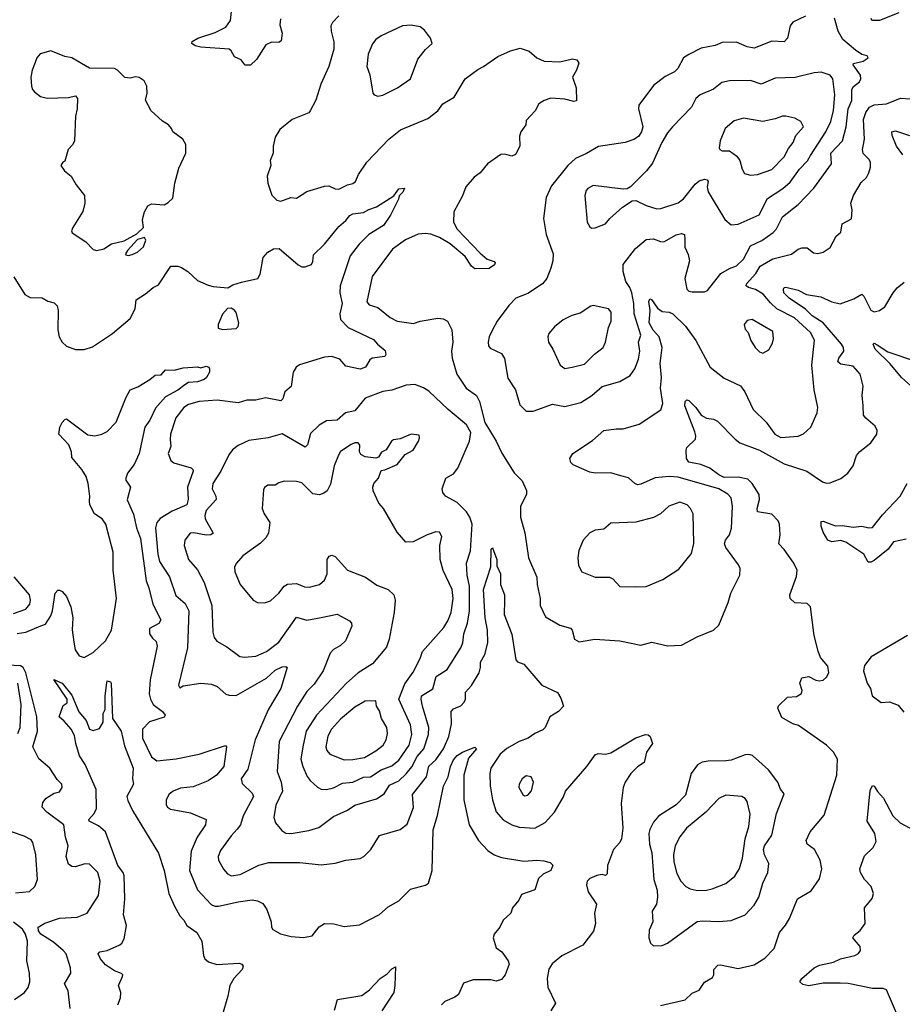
# Model space of a CAD drawing. Extents: x 1921360 to 2014538, y 768294 to 907744.
# Tile 377 of 412: x 1991949 to 1996944, y 862679 to 868250. Entities that reach past the tile are written whole.
import ezdxf

# ---------------------------------------------------------------- set-up
doc = ezdxf.new("R2010")
doc.units = 0

msp = doc.modelspace()

# ---------------------------------------------------------------- linework, layer by layer
at = {"layer": '0CON10XD'}
for points in [[(1993424.2, 868255), (1993421.7, 868221.7), (1993434, 868175), (1993428.6, 868131.4), (1993415, 868121.2), (1993375, 868123.8), (1993342.1, 868107.9), (1993290, 868025), (1993255, 867993.3), (1993225, 867992.5), (1993203, 868023), (1993165, 868040), (1993146.2, 868075), (1993134.1, 868084.1), (1992975, 868094.3), (1992942.7, 868102.7), (1992922.5, 868115), (1992925, 868127.5), (1992957.5, 868145), (1993055, 868178.6), (1993115, 868208.6), (1993142.9, 868245), (1993147, 868297)], [(1993755, 868272), (1993719.2, 868235), (1993710, 868215), (1993711.4, 868185), (1993727.8, 868125), (1993726.2, 868083.8)], [(1996395, 868270), (1996323.8, 868236.2), (1996309.2, 868215), (1996294.2, 868145), (1996275, 868125.7), (1996205, 868129.4), (1996105, 868088.6), (1996065, 868097.1), (1996005, 868123.1), (1995925, 868121.9), (1995885, 868104.2), (1995805, 868089.4), (1995735, 868052.9), (1995705, 868034), (1995672.9, 867975), (1995655, 867955.7), (1995601.2, 867928.8), (1995535, 867878), (1995453, 867767), (1995450, 867745), (1995475.4, 867645), (1995467.6, 867615), (1995450.1, 867589.9), (1995425, 867573.2), (1995375, 867556.2), (1995225, 867533.1), (1995157.3, 867492.7), (1995095, 867465.5), (1995051.1, 867425), (1994959.1, 867310.9), (1994927.8, 867245), (1994913.1, 867125), (1994927.8, 867035), (1994968.9, 866925), (1994966.9, 866885), (1994954.5, 866845), (1994931.5, 866785), (1994907.1, 866755), (1994825, 866701.2), (1994756, 866674), (1994717.2, 866632.8), (1994651.9, 866545), (1994623.9, 866496.1), (1994605.7, 866455), (1994600, 866425), (1994601.4, 866405), (1994611.3, 866391.3), (1994675, 866361.2), (1994693.4, 866333.4), (1994711.7, 866221.7), (1994755.7, 866155), (1994780.2, 866070.2), (1994815, 866035.6), (1994855, 866034.4)], [(1994855, 866034.4), (1994965, 866074.2), (1995035, 866062), (1995125, 866084.4), (1995186.6, 866123.4), (1995245, 866175.5), (1995345, 866202.9), (1995403.2, 866236.8), (1995430.4, 866275), (1995451.2, 866328.8), (1995457.6, 866375), (1995450.2, 866425), (1995464.7, 866465), (1995425.9, 866585.9), (1995425.2, 866645), (1995413.4, 866705), (1995402.4, 866735), (1995379.2, 866769.2), (1995364.1, 866825), (1995364.7, 866865.3), (1995434.3, 866955.7), (1995495, 867006.9), (1995535, 867009.6), (1995575, 866994.5), (1995595, 866993.6), (1995665, 867033.3), (1995695, 867041.4), (1995711.2, 867035), (1995712.2, 867007.8), (1995713.4, 866963.4), (1995732.5, 866922.5), (1995740, 866885), (1995713.6, 866786.4), (1995723.6, 866725), (1995735, 866714.4), (1995755, 866709.5), (1995825, 866710), (1995841.7, 866718.3), (1995916.4, 866813.6), (1995965, 866842.1), (1996005, 866857.1), (1996045, 866894.6), (1996085, 866970.8), (1996149.5, 867000.5), (1996213.8, 867046.2), (1996232.2, 867067.8), (1996265.3, 867134.7), (1996354.4, 867205), (1996442.6, 867297.4), (1996542.9, 867435), (1996539.6, 867495), (1996606.2, 867565), (1996625.2, 867644.8), (1996637, 867745), (1996657.5, 867792.5), (1996658.1, 867855), (1996667.8, 867872.2), (1996701.7, 867898.3), (1996710, 867915), (1996706.5, 867936.5), (1996666.2, 867995), (1996666.7, 868003.3), (1996722.5, 868015), (1996750, 868035), (1996745.7, 868045.7), (1996715, 868054), (1996678.1, 868078.1), (1996607.9, 868137.9), (1996580, 868185), (1996559.5, 868259.5)], [(1996925, 868290), (1996815, 868246.4), (1996775, 868245.8), (1996765, 868256.7)], [(1993975, 867817.7), (1994005, 867823.6), (1994087.9, 867865), (1994160, 867915), (1994203, 868027), (1994245, 868081.4), (1994283.8, 868115), (1994273.8, 868145), (1994240.2, 868190.2), (1994215, 868209.5), (1994165, 868219.5), (1994114.6, 868215.4), (1993995, 868158.1), (1993965, 868137.5), (1993946.6, 868113.4), (1993921.5, 868055), (1993914.4, 867985), (1993931.4, 867938.6), (1993947.8, 867835), (1993955.8, 867825), (1993975, 867817.7)], [(1993726.2, 868083.8), (1993697.8, 867985), (1993652.5, 867885), (1993625.8, 867795), (1993593.8, 867735), (1993585, 867724), (1993491.2, 867685), (1993421.1, 867628.9), (1993394.5, 867585.5), (1993382.9, 867535), (1993383.8, 867495), (1993367, 867453), (1993370, 867425), (1993350, 867365), (1993352.5, 867325), (1993376.8, 867256.8), (1993405, 867230), (1993426.1, 867223.9), (1993483.6, 867243.6), (1993515, 867240), (1993575, 867278), (1993675, 867308.8), (1993699.3, 867309.3), (1993735, 867293.3), (1993755, 867291.2), (1993803.4, 867316.6), (1993835, 867322.9), (1993849.2, 867335), (1993865.6, 867374.4), (1993914, 867445), (1994038.8, 867575), (1994105, 867626.2), (1994258.1, 867691.9), (1994315.5, 867734.5), (1994343.8, 867775), (1994407.4, 867812.6), (1994470, 867915), (1994541.2, 867968.8), (1994574.5, 867985.5), (1994655, 868042.5), (1994726.1, 868073.9), (1994780.7, 868089.3), (1994832.7, 868072.7), (1994875, 868034.3), (1994916.4, 868016.4), (1995005, 868011.9), (1995078, 868028), (1995102.5, 868022.5), (1995112.5, 868005), (1995100, 867965), (1995076.7, 867925), (1995098, 867865), (1995099.3, 867790.7), (1995085, 867786.7), (1995035, 867800), (1994955, 867805.8), (1994917, 867793), (1994887.5, 867775), (1994865.5, 867734.5), (1994815, 867680), (1994812.5, 867655), (1994784.2, 867615.8), (1994778.3, 867591.7), (1994779.2, 867535), (1994755, 867486.7), (1994735, 867478), (1994695, 867489.2), (1994671.7, 867488.3), (1994596.2, 867435), (1994555, 867384.2), (1994521.5, 867358.5), (1994474.3, 867305), (1994455, 867253.3), (1994406.2, 867163.8), (1994404.7, 867105.3), (1994424.1, 867065), (1994555, 866928.9), (1994595, 866896), (1994635, 866882.5), (1994640, 866875), (1994637, 866863), (1994605, 866842.5), (1994525, 866841.4), (1994505, 866855.8), (1994469.5, 866909.5), (1994385, 866982.8), (1994325, 867017.5), (1994275, 867036.6), (1994245, 867040.9), (1994205, 867036.9), (1994132.9, 867005), (1994058.5, 866951.5), (1993943.8, 866796.2), (1993913.2, 866653.2), (1993926.8, 866636.8), (1993975, 866621.4), (1994045, 866565.6), (1994085, 866543.6), (1994177.9, 866532.1), (1994215.7, 866544.3), (1994315, 866560.9), (1994345, 866557.3), (1994369.2, 866545), (1994394.5, 866495), (1994399.6, 866425), (1994393.3, 866375), (1994396.7, 866335), (1994423.3, 866245), (1994476, 866165), (1994535, 866123.8), (1994550.7, 866090.7), (1994580.6, 865970.6), (1994645.8, 865865), (1994676.8, 865796.8), (1994747, 865687), (1994791.7, 865641.7), (1994817, 865587), (1994818, 865565), (1994782.9, 865495), (1994782.9, 865435), (1994807.4, 865347.4), (1994828, 865205), (1994875.6, 865095), (1994877.5, 865055), (1994894.2, 864975), (1994894.2, 864935), (1994925, 864871.2), (1995005, 864824.4), (1995066.8, 864806.8), (1995076, 864795), (1995089.4, 864745), (1995115, 864728.9), (1995204.2, 864744.2), (1995345.7, 864735.7), (1995465, 864711.2), (1995527.3, 864727.3), (1995615, 864706.7), (1995695, 864710)], [(1992385, 866944.5), (1992425, 866953.8), (1992468.5, 866981.5), (1992540.5, 866999.5), (1992612.1, 867037.9), (1992650, 867075), (1992644.3, 867115), (1992647.5, 867135), (1992655, 867162.5), (1992675, 867197.5), (1992695, 867207.5), (1992766.4, 867203.6), (1992790, 867215), (1992815, 867240), (1992827.5, 867325), (1992850.7, 867409.3), (1992890, 867495), (1992890, 867545), (1992873.3, 867575), (1992816.7, 867615), (1992808.8, 867635), (1992791.2, 867655), (1992756.6, 867676.6), (1992693.3, 867735), (1992661.2, 867795), (1992670, 867835), (1992668.8, 867875), (1992653.9, 867903.9), (1992625, 867923.3), (1992605, 867927.5), (1992575, 867920), (1992545, 867923.3), (1992503.3, 867965), (1992485, 867973.8), (1992345, 867976.2), (1992245, 868033.8), (1992205, 868041.2), (1992125, 868073.8), (1992065, 868056.7), (1992046.4, 868033.6), (1992037.5, 868007.5), (1992020, 867965), (1992012.9, 867925), (1992016, 867875), (1992021.2, 867855), (1992032.3, 867842.3), (1992066.4, 867816.4), (1992105, 867806.2), (1992225, 867810), (1992265, 867820), (1992276.7, 867805), (1992273.8, 867745), (1992264.2, 867705), (1992258.8, 867565), (1992250, 867545), (1992224.1, 867515.9), (1992205, 867450), (1992192.5, 867445), (1992182.5, 867425), (1992202.5, 867395), (1992240, 867365), (1992268.8, 867315), (1992316, 867255), (1992317.7, 867212.3), (1992305.8, 867164.2), (1992250, 867075), (1992243.3, 867055), (1992246.7, 867045), (1992322.9, 866992.9), (1992365, 866950), (1992385, 866944.5)], [(1995185, 867070.8), (1995205, 867072.5), (1995265, 867094.3), (1995288.8, 867125), (1995359.8, 867190.2), (1995415, 867225.8), (1995435, 867227.1), (1995495, 867198.2), (1995555, 867180.5), (1995577.8, 867182.2), (1995675, 867214.6), (1995705, 867236.7), (1995771.3, 867318.7), (1995795, 867337.7), (1995825, 867348.2), (1995840, 867345), (1995844.3, 867335), (1995838.9, 867305), (1995845.8, 867275.8), (1995940.2, 867120.2), (1995975, 867089.2), (1996015, 867093.1), (1996133.2, 867146.8), (1996181.7, 867238.3), (1996267.3, 867295), (1996309.5, 867330.5), (1996361.8, 867405), (1996407.7, 867452.3), (1996425, 867481.9), (1996510.2, 867615), (1996538.4, 867675), (1996554, 867736), (1996561.3, 867825), (1996550.6, 867915), (1996535, 867936.9), (1996485, 867954.2), (1996445, 867950), (1996337.6, 867922.4), (1996225, 867918.9), (1996145, 867885.7), (1996085, 867906.7), (1995965, 867904.6), (1995922, 867895), (1995875, 867858.1), (1995800, 867825), (1995776, 867805), (1995750.8, 867755), (1995642.9, 867645), (1995615, 867609.2), (1995583.6, 867555), (1995530.9, 867439.1), (1995495.8, 867394.2), (1995405, 867303.8), (1995387.3, 867292.7), (1995365, 867290.8), (1995195, 867311.4), (1995165, 867295.8), (1995155, 867283.8), (1995146.7, 867255), (1995160.5, 867105), (1995175, 867077.5), (1995185, 867070.8)], [(1995695, 864710), (1995782.3, 864757.7), (1995875, 864796.7), (1995905, 864824.2), (1995958.3, 864951.7), (1995972.7, 865005), (1996025, 865106.7), (1996025.7, 865145), (1996017.5, 865165), (1995945, 865262.9), (1995938.2, 865285), (1995943.3, 865305), (1995966.7, 865335), (1995976.6, 865373.4), (1995982.5, 865495), (1995976.2, 865545), (1995956.9, 865565), (1995905.7, 865595), (1995675, 865661.8), (1995624.7, 865665.3), (1995545, 865656.9), (1995465, 865621.2), (1995445, 865618.9), (1995430, 865625), (1995395, 865656.9), (1995350.3, 865669.7), (1995295, 865685.5), (1995205, 865684.5), (1995175, 865690), (1995081.2, 865731.2), (1995067.5, 865745), (1995063.1, 865766.9), (1995078.8, 865795), (1995190.5, 865869.5), (1995255, 865925.6), (1995324.5, 865935.5), (1995365, 865934.5), (1995455, 865960.9), (1995577.3, 866042.7), (1995587.8, 866077.8), (1995575.9, 866165), (1995581.8, 866225), (1995574.2, 866305), (1995584, 866395), (1995568.2, 866455), (1995533.6, 866493.6), (1995510.9, 866535), (1995516.6, 866605), (1995509.6, 866655), (1995515, 866670), (1995525, 866666.5), (1995557.6, 866617.6), (1995585, 866598.5), (1995625, 866595.4), (1995645, 866586.2), (1995716.3, 866516.3), (1995774.5, 866435), (1995856, 866285), (1995935, 866222.5), (1996028, 866178), (1996052.9, 866145), (1996100, 866045), (1996172.8, 865972.8), (1996222.9, 865905), (1996256.1, 865886.1), (1996355, 865893.5), (1996385, 865906.9), (1996425.4, 865944.6), (1996461.1, 866025), (1996466.4, 866055), (1996445.5, 866155), (1996431.5, 866295), (1996446.9, 866436.9), (1996425, 866480.4), (1996332.8, 866562.8), (1996233.8, 866615), (1996197.5, 866647.5), (1996157, 866697), (1996113.4, 866723.4), (1996072.5, 866735), (1996061.1, 866745), (1996062.5, 866755), (1996115.2, 866814.8), (1996140, 866855), (1996212, 866898), (1996316.9, 866923.1), (1996355, 866952.2), (1996375, 866960), (1996405, 866958.5), (1996441.7, 866931.7), (1996465, 866927.8), (1996495.6, 866934.4), (1996535, 866961.2), (1996570, 867025), (1996595, 867047.5), (1996603.8, 867095), (1996655.7, 867124.3), (1996659.2, 867175), (1996652.5, 867212.5), (1996666.9, 867255), (1996711.2, 867328.8), (1996742, 867358), (1996755, 867383.3), (1996763.3, 867415), (1996763.1, 867445), (1996755, 867462), (1996722.8, 867492.8), (1996717.9, 867515), (1996721.8, 867535), (1996729.2, 867575), (1996724, 867685), (1996738.2, 867725), (1996758.5, 867755), (1996785, 867768.1), (1996855, 867773.6), (1996933.3, 867806.7), (1996987.6, 867802.4)], [(1996085, 867371.1), (1996125, 867374.4), (1996205, 867403.5), (1996274.4, 867475), (1996299.1, 867520.9), (1996325.8, 867555), (1996340.8, 867595), (1996383.8, 867645), (1996370, 867675), (1996335, 867693.8), (1996285, 867703.8), (1996265, 867703.8), (1996225, 867688.6), (1996155, 867674.4), (1996045, 867693.1), (1995992.6, 867677.4), (1995940.8, 867635), (1995914, 867565), (1995906.7, 867525), (1995911.2, 867515), (1995925, 867508.8), (1995965, 867508.8), (1996007.7, 867477.7), (1996023.8, 867453.8), (1996037.1, 867405), (1996050.9, 867380.9), (1996085, 867371.1)], [(1996947.3, 867485), (1996911.5, 867535), (1996886.7, 867595), (1996883.8, 867616.2), (1996905, 867620.8), (1996985.2, 867595.2)], [(1991916.7, 866795), (1991979.2, 866695), (1992007.6, 866677.6), (1992077.3, 866677.3), (1992108.3, 866658.3), (1992145, 866648.8), (1992161.2, 866631.2), (1992166.9, 866605), (1992165.7, 866495), (1992172.5, 866455), (1992188.8, 866425), (1992215, 866402), (1992265, 866384.2), (1992315, 866384.2), (1992361.1, 866398.9), (1992474, 866475), (1992575, 866558.8), (1992602.5, 866615), (1992608.8, 866665), (1992661.4, 866698.6), (1992704, 866735), (1992735, 866750.8), (1992805, 866856.2), (1992845, 866855.8), (1992865, 866848), (1992900.8, 866825), (1992955, 866774.2), (1993015, 866748), (1993045, 866740), (1993126.2, 866733.8), (1993155, 866750), (1993204.3, 866765.7), (1993297.5, 866785), (1993309.3, 866810.7), (1993326.7, 866905), (1993353.3, 866935), (1993385, 866953.8), (1993416.7, 866955), (1993525, 866862.5), (1993545, 866852.5), (1993565, 866851.4), (1993600, 866865), (1993608.3, 866881.7), (1993611.1, 866918.9), (1993675, 866980), (1993755, 867080), (1993795.3, 867114.7), (1993817, 867143), (1993835, 867151.1), (1993895, 867160), (1993925, 867176.9), (1993969.1, 867190.9), (1994066.4, 867253.6), (1994095, 867293.3), (1994126.2, 867296.2), (1994116.7, 867275), (1994096.4, 867253.6), (1994092.5, 867235), (1994047.1, 867145), (1994007.1, 867085), (1993924.6, 867035.4), (1993869.8, 866980.2), (1993818.9, 866915), (1993763.1, 866745), (1993760.8, 866705), (1993773.8, 866645), (1993760.2, 866585), (1993763.8, 866553.8), (1993808.8, 866508.8), (1993950.9, 866440.9), (1993973.4, 866413.4), (1994017.5, 866377.5), (1994020.6, 866355), (1994015, 866344.2), (1993944.6, 866335.4), (1993930, 866325), (1993906.2, 866283.8), (1993875, 866272.5), (1993795, 866288.9), (1993760.1, 866330.1), (1993715.3, 866345.3), (1993675, 866341.1), (1993532.9, 866297.1), (1993514.4, 866285), (1993496.7, 866255), (1993485.8, 866175), (1993448.8, 866145), (1993439.2, 866105), (1993427.3, 866092.7), (1993339.3, 866110.7), (1993285, 866097.1), (1993235, 866098.2), (1993185, 866082.5), (1993066.4, 866096.4), (1992965, 866089.5), (1992905, 866073.5), (1992878.1, 866055), (1992833.1, 865996.9), (1992801.9, 865905), (1992800, 865875), (1992804.3, 865835), (1992788.6, 865795), (1992805, 865756.2), (1992822.4, 865742.4), (1992918.8, 865715), (1992929.2, 865705), (1992930, 865695), (1992897.9, 865605), (1992902.3, 865535), (1992895.7, 865505), (1992811.3, 865468.7), (1992745, 865427.5), (1992726.2, 865405), (1992718.5, 865375), (1992730.8, 865225), (1992741.2, 865185), (1992797.8, 865097.8), (1992832, 864992), (1992886.1, 864946.1), (1992905.9, 864905), (1992899.3, 864695), (1992848, 864485), (1992855, 864470), (1992875, 864481.2), (1992975, 864495.6), (1993035, 864490), (1993067.2, 864477.2), (1993115, 864434), (1993135, 864427.5), (1993175, 864426.7), (1993345, 864523.8), (1993395, 864570), (1993435, 864587.5), (1993455, 864590), (1993463.3, 864585), (1993427.7, 864465), (1993356.1, 864345), (1993281.4, 864175), (1993240.5, 864009.5), (1993203.3, 863955), (1993207.9, 863927.9), (1993263.9, 863873.9), (1993272.2, 863855), (1993214.4, 863745), (1993199.1, 863695), (1993180.2, 863669.8)], [(1992565, 866916.7), (1992585, 866922), (1992616.2, 866935), (1992650, 866965), (1992663.3, 867003.3), (1992655, 867017.5), (1992615, 867006.7), (1992560, 866945), (1992547.5, 866925), (1992550, 866920), (1992565, 866916.7)], [(1995575, 862672), (1995715, 862703.3), (1995755, 862741.2), (1995795, 862758.8), (1995825, 862803.8), (1995869.7, 862830.3), (1995878, 862845), (1995876.7, 862875), (1995900.5, 862899.5), (1995915, 862902), (1996015, 862881.4), (1996105, 862902), (1996165, 862939.2), (1996218.6, 862995), (1996249.4, 863085), (1996283.6, 863126.4), (1996305.8, 863165), (1996350, 863275), (1996428.7, 863321.3), (1996475, 863388.8), (1996488.1, 863445), (1996478.6, 863495), (1996447.5, 863555), (1996406.2, 863585), (1996399.2, 863605), (1996422.9, 863655), (1996501.1, 863748.9), (1996573.1, 863975), (1996577.8, 864065), (1996555, 864106), (1996515, 864144.3), (1996356.6, 864256.6), (1996325, 864266), (1996262.3, 864302.3), (1996238.8, 864355), (1996242.3, 864367.7), (1996295, 864416.7), (1996345, 864421.2), (1996373, 864437), (1996376.2, 864455), (1996364, 864495), (1996375, 864526.7), (1996415, 864533.3), (1996455, 864513.3), (1996475, 864510), (1996495, 864512.5), (1996515, 864530), (1996527.5, 864555), (1996522.5, 864592.5), (1996481.2, 864641.2), (1996467.3, 864677.3), (1996445.6, 864765), (1996425, 864927.5), (1996405, 864946), (1996335, 864951.2), (1996310, 864975), (1996307.5, 864995), (1996345, 865100), (1996348.9, 865135), (1996330.6, 865175), (1996275, 865252.9), (1996244.4, 865285), (1996253.1, 865335), (1996249.1, 865395), (1996241.3, 865415), (1996205, 865451.5), (1996124.4, 865465), (1996123.1, 865485), (1996135.9, 865535), (1996133.4, 865563.4), (1996093.8, 865625), (1996070.2, 865650.2), (1996015, 865662.4), (1995935, 865660.5), (1995904.9, 865674.9), (1995855, 865713.2), (1995802.8, 865732.8), (1995735, 865746.2), (1995723.3, 865766.7), (1995720.7, 865815), (1995725, 865829.2), (1995774.2, 865875.8), (1995776, 865895), (1995768.9, 865918.9), (1995712.9, 866065), (1995715, 866090), (1995725, 866098.8), (1995735, 866096), (1995776, 866056), (1995805, 866012), (1995835, 865995.8), (1995875, 865990), (1995898.9, 865978.9), (1995997, 865877), (1996025, 865856.2), (1996135, 865815.2), (1996275, 865737.5), (1996403.8, 865695), (1996492.5, 865635), (1996515, 865628), (1996535, 865630), (1996595, 865654.2), (1996636, 865685), (1996665.8, 865725), (1996683.8, 865785), (1996702.6, 865807.4), (1996765, 865856.2), (1996798.8, 865905), (1996801.2, 865925), (1996790.5, 865950.5), (1996736.7, 865995), (1996725, 866012.5), (1996721.4, 866065), (1996715.7, 866125), (1996723, 866177), (1996705.6, 866245), (1996665, 866289.4), (1996595, 866300.4), (1996578.9, 866315), (1996584.6, 866335), (1996612.9, 866375), (1996610.8, 866395), (1996598.9, 866415), (1996495, 866535.7), (1996434.4, 866574.4), (1996395, 866611.7), (1996303.9, 866675), (1996273.9, 866705), (1996271.1, 866725), (1996275.7, 866734.3), (1996285, 866736.7), (1996355, 866720), (1996401.2, 866695), (1996482.7, 866682.7), (1996545.7, 866654.3), (1996592, 866642), (1996669.1, 866670.9), (1996715, 866697.5), (1996726.1, 866686.1), (1996765, 866606.7), (1996785, 866598), (1996815, 866604), (1996844.4, 866625.6), (1996892, 866705), (1996915, 866733.8), (1996953.8, 866765)], [(1993096.4, 866496.4), (1993175, 866502.5), (1993186, 866515), (1993190, 866535), (1993173.6, 866593.6), (1993165, 866607.5), (1993145, 866617.5), (1993125, 866616.7), (1993096.4, 866583.6), (1993073.3, 866525), (1993072.5, 866505), (1993096.4, 866496.4)], [(1995035, 866276.9), (1995075, 866284.4), (1995145, 866301.4), (1995201.7, 866358.3), (1995251.1, 866395), (1995264.4, 866425), (1995281.2, 866508.8), (1995295.6, 866545), (1995295.4, 866595), (1995282, 866615), (1995195, 866633.3), (1995180.5, 866629.5), (1995121.2, 866588.8), (1995074.5, 866575.5), (1995025, 866552.5), (1994975, 866512.5), (1994944.2, 866475), (1994937.5, 866455), (1994942.5, 866425), (1994966.8, 866386.8), (1995007.5, 866295), (1995035, 866276.9)], [(1996155, 866362.9), (1996188.2, 866381.8), (1996209.4, 866420.6), (1996215.7, 866445), (1996211.4, 866485), (1996095, 866553.3), (1996065, 866548.8), (1996048.8, 866525), (1996055, 866500), (1996070.7, 866480.7), (1996087.1, 866435), (1996111.1, 866395), (1996135, 866370), (1996155, 866362.9)], [(1996989.5, 866179.5), (1996938.6, 866225), (1996875, 866302.9), (1996790.5, 866385), (1996778.8, 866415), (1996785, 866419.2), (1996801.2, 866411.2), (1996861.3, 866371.3), (1997024.4, 866315.6)], [(1991935, 864777), (1991984.3, 864785), (1992069.5, 864819.5), (1992095, 864830.6), (1992125, 864877.5), (1992134.7, 864905.3), (1992150, 865005), (1992165, 865022.5), (1992175, 865022.5), (1992190, 865015), (1992215, 864986), (1992238.2, 864928.2), (1992250.7, 864865), (1992247, 864797), (1992255, 864727.5), (1992263.9, 864683.9), (1992285, 864650.8), (1992315, 864640.6), (1992365, 864669.1), (1992434.6, 864735), (1992468.5, 864795), (1992496.7, 864975), (1992477.3, 865135), (1992477.9, 865237.9), (1992437.3, 865395), (1992416.3, 865425), (1992371.7, 865455), (1992345.3, 865505), (1992343.9, 865526.1), (1992346.2, 865555), (1992337.5, 865625), (1992324.6, 865665), (1992300.9, 865705), (1992245, 865773.8), (1992242, 865805), (1992226.7, 865845), (1992171.2, 865905), (1992175.7, 865945), (1992188.7, 865971.3), (1992205, 865988.8), (1992215, 865990.8), (1992335, 865901.1), (1992374.3, 865895.7), (1992415, 865904.4), (1992445, 865919.4), (1992495, 865972), (1992552, 866115), (1992575, 866156.7), (1992617.1, 866172.9), (1992685.8, 866214.2), (1992715, 866238.8), (1992749.2, 866240.8), (1992775, 866268.8), (1992823.6, 866266.4), (1992875, 866281.2), (1992955, 866285.6), (1992975, 866280), (1993005, 866290), (1993020, 866285), (1993022.5, 866275), (1993022.5, 866255), (1993006, 866225), (1992993.3, 866215), (1992955, 866201.1), (1992905, 866196.5), (1992882.9, 866185)], [(1992882.9, 866185), (1992845, 866154.7), (1992773.6, 866116.4), (1992718.5, 866051.5), (1992685.8, 865985), (1992657.3, 865945), (1992625.2, 865794.8), (1992597.6, 865732.4), (1992559.4, 865685), (1992550.8, 865655), (1992550, 865645), (1992575.6, 865605), (1992557.3, 865532.7), (1992592.6, 865452.6), (1992610.5, 865375), (1992632.1, 865315), (1992664.8, 865075), (1992680.9, 865035), (1992703.6, 864943.6), (1992747.8, 864855), (1992736, 864834), (1992684.5, 864805), (1992684.1, 864775), (1992700.7, 864750.7), (1992721.2, 864731.2), (1992727.1, 864705), (1992686.7, 864515), (1992682.7, 864435), (1992689.1, 864405), (1992704.4, 864375), (1992758.1, 864335), (1992772.9, 864315), (1992766, 864304), (1992683.4, 864276.6), (1992644.6, 864235), (1992644.6, 864185), (1992695, 864079.2), (1992725, 864056.7), (1992835, 864068.5), (1992965, 864094.6), (1993113, 864143), (1993120, 864135), (1993105.3, 864025), (1993063.3, 863975), (1993015, 863944.1), (1992931, 863909), (1992858.3, 863901.7), (1992817.1, 863885), (1992795, 863866.9), (1992778.8, 863835), (1992777.2, 863807.2), (1992785, 863794.3), (1992803.3, 863783.3), (1992915, 863761.5), (1993003.9, 863723.9), (1993000, 863695), (1992953.5, 863625), (1992920, 863545), (1992910.4, 863435), (1992955, 863327.1), (1993032.6, 863242.6), (1993053.4, 863233.4), (1993073.8, 863233.8), (1993185, 863258.5), (1993265, 863269.4), (1993295, 863264.4), (1993325, 863248.8), (1993348, 863215), (1993372, 863145), (1993374, 863115), (1993382.4, 863102.4), (1993425, 863077.1), (1993485, 863061.9), (1993555, 863055.7), (1993605, 863066.2), (1993643.4, 863116.6), (1993675, 863136.2), (1993726.4, 863133.6), (1993785, 863118), (1993872.1, 863127.9), (1993985, 863187.5), (1994035, 863230.8), (1994095, 863264), (1994160.3, 863329.7), (1994245, 863353.6), (1994263.1, 863365), (1994284.1, 863435), (1994289.2, 863665), (1994313, 863747), (1994347.6, 863912.4), (1994373.1, 863965), (1994387.7, 864025), (1994405, 864061.9), (1994425, 864086.2), (1994455, 864106.2), (1994525, 864133.3), (1994533.3, 864125), (1994488.2, 864071.8), (1994463.1, 863975), (1994462.9, 863835), (1994493.5, 863695), (1994545.4, 863605.4), (1994599.1, 863549.1), (1994633.6, 863523.6), (1994675, 863508.6), (1994802.1, 863487.9), (1994875, 863494.3), (1994915, 863490), (1994951.7, 863481.7), (1994966.1, 863466.1), (1994954.2, 863435.8), (1994911.2, 863415), (1994885, 863391.2), (1994863.9, 863326.1), (1994789.7, 863300.3), (1994773, 863267), (1994738.8, 863225), (1994728, 863195), (1994686, 863155), (1994665.8, 863115), (1994634, 863075), (1994628, 863055), (1994645, 862997.5), (1994676.7, 862975), (1994712.5, 862925), (1994718.6, 862905), (1994695.6, 862845), (1994675, 862819.2), (1994645, 862809.4), (1994615, 862816.5), (1994515, 862817.8), (1994461.2, 862798.8), (1994432, 862735), (1994411.5, 862718.5), (1994355, 862694.2), (1994336, 862675)], [(1993485, 863644.7), (1993585, 863662.2), (1993641.1, 863678.9), (1993725, 863740.8), (1993805, 863776.5), (1993845.4, 863804.6), (1993969.1, 863840.9), (1994010.8, 863869.2), (1994041.5, 863918.5), (1994095, 863942.9), (1994136.7, 863983.3), (1994167.5, 864022.5), (1994199.1, 864080.9), (1994235.3, 864125), (1994263.3, 864205), (1994263.8, 864245), (1994228.9, 864365), (1994220.7, 864405), (1994223.8, 864425), (1994287.1, 864462.9), (1994306.8, 864533.2), (1994367.3, 864572.7), (1994445.5, 864695), (1994456.2, 864723.8), (1994461.8, 864775), (1994483.5, 864835), (1994493.8, 864905), (1994494.8, 865045), (1994482.3, 865107.7), (1994477.7, 865175), (1994500.9, 865245), (1994509.4, 865395), (1994496, 865435), (1994477.5, 865465), (1994425, 865517.3), (1994359.2, 865555), (1994344.2, 865575), (1994340.8, 865595), (1994360.8, 865655), (1994405, 865680), (1994427.9, 865712.1), (1994494.3, 865865), (1994502, 865915), (1994478.3, 865958.3), (1994374.4, 866044.4), (1994265, 866148.5), (1994235, 866167.1), (1994185, 866186.9), (1994137, 866183), (1994055, 866154.4), (1994005, 866145.5), (1993905, 866108.2), (1993845, 866036.7), (1993793.8, 866025), (1993745, 865984.5), (1993685, 865981.1), (1993643.3, 865956.7), (1993595, 865909.2), (1993577.7, 865845), (1993565, 865831.1), (1993435, 865906.2), (1993355, 865883.5), (1993245, 865869.2), (1993185, 865840), (1993154, 865816), (1993131.8, 865788.2), (1993087.9, 865695), (1993041.5, 865625), (1993038.2, 865595), (1993059.5, 865555), (1993061.1, 865535), (1993005, 865472.9), (1992997.1, 865445), (1992999.6, 865425), (1993044.2, 865345), (1993030, 865335), (1993005, 865332.5), (1992935, 865347.1), (1992914.6, 865345.4), (1992884.2, 865305), (1992880, 865275), (1992904.5, 865195), (1992955, 865137.5), (1992993.8, 865065), (1993036.2, 864935), (1993042.1, 864785), (1993050, 864755), (1993065, 864734.2), (1993121.3, 864701.3), (1993195, 864646.7), (1993222.2, 864642.2), (1993285, 864648.5), (1993345, 864674.7), (1993415, 864727.1), (1993515, 864868.5), (1993575, 864852.9), (1993655, 864868.2), (1993745.6, 864885.6), (1993815, 864848.8), (1993826.2, 864835), (1993828, 864818), (1993792.2, 864735), (1993765, 864708.9), (1993724.5, 864685.5), (1993705.8, 864665), (1993667.1, 864565), (1993615, 864490.5), (1993575, 864449.4), (1993520.4, 864365), (1993416.8, 864165), (1993405.3, 863995.3), (1993428.5, 863935), (1993437.3, 863885), (1993399.2, 863805), (1993388.1, 863735), (1993397.5, 863705), (1993432.3, 863662.3), (1993456.1, 863646.1), (1993485, 863644.7)], [(1993685, 863894.5), (1993725, 863903.2), (1993775, 863930), (1993835, 863936.5), (1993895, 863964.1), (1993935, 863966.7), (1993995.2, 864004.8), (1994055, 864028.7), (1994095, 864060.4), (1994152.5, 864145), (1994168.8, 864205), (1994160.3, 864260.3), (1994095.3, 864405), (1994128, 864492), (1994175, 864558.1), (1994215.4, 864635), (1994228.8, 864675), (1994348.8, 864811.2), (1994371.7, 864848.3), (1994390.3, 864895), (1994401.6, 864975), (1994396.9, 865025), (1994345, 865134.2), (1994329.1, 865195), (1994326.9, 865275), (1994337.5, 865325), (1994325, 865350), (1994305, 865352), (1994255, 865334.4), (1994175, 865296), (1994134.3, 865294.3), (1994085, 865351.2), (1994008, 865485), (1993980.8, 865515), (1993950, 865585), (1993946.7, 865605), (1993953.3, 865625), (1993980, 865655), (1993995, 865700), (1994015, 865702.5), (1994085, 865732.5), (1994130.5, 865789.5), (1994175.4, 865814.6), (1994206.2, 865865), (1994212.5, 865885), (1994210, 865900), (1994165, 865905.7), (1994102.3, 865877.7), (1994065, 865873.3), (1994053.3, 865865), (1994023, 865817), (1993997, 865803), (1993980, 865775), (1993965, 865770), (1993905, 865776.7), (1993880.5, 865790.5), (1993871.2, 865805), (1993873.6, 865843.6), (1993865, 865856), (1993845, 865856), (1993825, 865846.2), (1993765, 865806), (1993753.1, 865786.9), (1993728.8, 865725), (1993707.3, 865622.7), (1993689.2, 865585), (1993669.8, 865570.2), (1993645, 865561.9), (1993607.4, 865567.4), (1993545, 865629.2), (1993515, 865637.1), (1993445, 865639.2), (1993415, 865630), (1993394.1, 865615.9), (1993353.8, 865616.2), (1993335, 865602.5), (1993329.3, 865590.7), (1993322.2, 865485), (1993332.9, 865455), (1993364.2, 865405), (1993358, 865345), (1993342.4, 865317.6), (1993312, 865288), (1993212.8, 865217.2), (1993175.7, 865175), (1993165.7, 865155), (1993167.1, 865125), (1993197.5, 865055), (1993270, 864965), (1993295, 864952), (1993335, 864950.8), (1993367.6, 864962.4), (1993415, 865004.3), (1993445.4, 865044.6), (1993465, 865056.5), (1993515, 865060), (1993561.4, 865041.4), (1993589.1, 865039.1), (1993645, 865054.2), (1993675, 865078), (1993689.5, 865115), (1993688.6, 865195), (1993701.2, 865215), (1993715, 865220), (1993735, 865212), (1993805, 865134.4), (1993905.4, 865095.4), (1993969.7, 865049.7), (1994035, 865025.8), (1994066, 864996), (1994073.3, 864965), (1994067.5, 864895), (1994039.5, 864745), (1994025, 864698.8), (1993945.6, 864605), (1993865, 864553.5), (1993799.4, 864495), (1993629.3, 864315), (1993569.7, 864225), (1993551.8, 864135), (1993540.4, 864065), (1993550.8, 864025), (1993576.9, 863966.9), (1993592.5, 863945), (1993635, 863907.1), (1993655, 863895.7), (1993685, 863894.5)], [(1996965, 865310.6), (1996893.3, 865295), (1996863.8, 865255), (1996785, 865189.2), (1996765, 865180), (1996750.7, 865180.7), (1996725.8, 865225.8), (1996625, 865294.4), (1996595, 865302.7), (1996545, 865296.4), (1996521.4, 865305), (1996495, 865350), (1996484.4, 865385), (1996485, 865410), (1996495, 865413.3), (1996545, 865394.4), (1996565, 865386.7), (1996605, 865387.3), (1996665, 865377.8), (1996715, 865384.3), (1996755, 865374.4), (1996775, 865376), (1996832.2, 865447.8), (1996931.2, 865555), (1996970.8, 865625)], [(1995435, 865041.5), (1995495, 865043.6), (1995587.7, 865082.3), (1995679.2, 865140.8), (1995751.1, 865228.9), (1995764.6, 865285.4), (1995760, 865455), (1995745.6, 865485), (1995725.9, 865505.9), (1995685, 865520.4), (1995622.4, 865497.6), (1995575, 865454.4), (1995535, 865432.5), (1995435, 865407.8), (1995295, 865401.2), (1995255, 865368), (1995205, 865361.2), (1995175, 865346), (1995138, 865305), (1995113, 865247), (1995108.1, 865205), (1995111.7, 865161.7), (1995131.2, 865125), (1995205, 865096), (1995287.5, 865095), (1995305, 865086), (1995345, 865042.5), (1995435, 865041.5)], [(1993180.2, 863669.8), (1993145, 863632.7), (1993085, 863548.5), (1993072.3, 863515), (1993073.8, 863495), (1993102.6, 863442.6), (1993125, 863416.7), (1993145, 863406.5), (1993196.4, 863413.6), (1993303.4, 863466.6), (1993358.9, 863481.1), (1993535, 863480.6), (1993655, 863468.6), (1993735, 863477.1), (1993794.2, 863494.2), (1993875.8, 863504.2), (1993895.8, 863514.2), (1993935.5, 863554.5), (1993985, 863632.9), (1994102.8, 863667.2), (1994141.7, 863698.3), (1994178.4, 863791.6), (1994171.8, 863865), (1994251.3, 863965), (1994265, 864026.4), (1994305, 864061.1), (1994348.3, 864125), (1994378.5, 864195), (1994393.2, 864265), (1994390, 864335), (1994405, 864350), (1994445, 864367.8), (1994465, 864387.5), (1994471.5, 864405), (1994472.7, 864445), (1994505, 864482.9), (1994548.4, 864555), (1994557.6, 864585), (1994557.3, 864615), (1994581.4, 864658.6), (1994597.9, 864725), (1994596.9, 864795), (1994583.9, 864865), (1994572.9, 865025), (1994615.7, 865155), (1994616.4, 865253.6), (1994625, 865262.5), (1994650, 865195), (1994649.7, 865159.7), (1994670.3, 865115), (1994669.3, 865055), (1994692.7, 864995), (1994692.9, 864962.9), (1994691.1, 864885), (1994733.8, 864773.8), (1994757.2, 864627.2), (1994766.6, 864616.6), (1994802.5, 864602.5), (1994904.5, 864484.5), (1994993.2, 864443.2), (1995011.7, 864411.7), (1995025.8, 864365), (1994998.8, 864335), (1994948.8, 864305), (1994922, 864245), (1994909.1, 864230.9), (1994865, 864211.4), (1994826.2, 864185), (1994775, 864165.6), (1994705, 864125.5), (1994668.1, 864095), (1994615.5, 864015), (1994608.8, 863985), (1994611.1, 863915), (1994624.6, 863835), (1994645, 863768), (1994685, 863722.7), (1994735, 863694.6), (1994775, 863680.9), (1994865, 863674.6), (1994923, 863707), (1994975.6, 863765), (1995027.4, 863852.6), (1995037.5, 863885), (1995158.8, 864025), (1995205, 864090), (1995222.3, 864097.7), (1995265, 864093.8), (1995295, 864101.2), (1995435, 864186.7), (1995490, 864205), (1995505, 864203.3), (1995516.7, 864195), (1995530, 864155), (1995495.8, 864105), (1995483.9, 864046.1), (1995445, 864022.9), (1995407.1, 863985), (1995375.7, 863935), (1995364.3, 863905), (1995353.5, 863815), (1995362.7, 863675), (1995355.4, 863615), (1995345.4, 863595), (1995310.3, 863555), (1995287.5, 863495), (1995275.8, 863465), (1995273.3, 863416.7), (1995265, 863407.5), (1995245, 863413.3), (1995215, 863408), (1995175, 863391.2), (1995160, 863375), (1995156.2, 863355), (1995166.7, 863315), (1995214, 863245), (1995202.5, 863195), (1995206.9, 863135), (1995196.8, 863093.2), (1995135, 863012.5), (1995017, 862953), (1994961.7, 862908.3), (1994942.7, 862877.3), (1994934.2, 862825), (1994937.5, 862775), (1994981.2, 862685), (1994955, 862642)], [(1991915, 864889.3), (1991984.3, 864915), (1992006.7, 864943.3), (1992010.9, 864965), (1992004.6, 864995), (1991917.2, 865097.2)], [(1996974, 864765), (1996766.7, 864645), (1996730, 864595), (1996723.8, 864565), (1996744, 864495), (1996763.8, 864465), (1996774, 864425), (1996825, 864386.2), (1996870.7, 864390.7), (1996920.7, 864370.7), (1996952.3, 864332.3)], [(1992234.2, 862655), (1992224.3, 862755), (1992203.1, 862795), (1992238.1, 862855), (1992236.9, 862885), (1992217.7, 862945), (1992211.5, 862965), (1992195, 862983.1), (1992139.9, 863029.9), (1992069.3, 863075), (1992055.4, 863095), (1992054.5, 863115.5), (1992092.1, 863137.9), (1992175, 863166.9), (1992275, 863170.8), (1992332, 863195), (1992395.4, 863294.6), (1992405.4, 863375), (1992391.9, 863425), (1992345, 863472), (1992317.3, 863472.7), (1992265, 863455.7), (1992245, 863459.2), (1992225, 863472), (1992211.8, 863515), (1992223.5, 863575), (1992208.5, 863625), (1992198.9, 863695), (1992102.9, 863765), (1992076.9, 863795), (1992080.2, 863819.8), (1992100, 863845), (1992145, 863874.3), (1992175, 863880), (1992190, 863905), (1992187.5, 863925), (1992160.7, 863950.7), (1992119.4, 864015), (1992057, 864067), (1992023.6, 864135), (1992049.6, 864225), (1992046.7, 864305), (1991984.5, 864555), (1991969.2, 864585), (1991954.2, 864594.2), (1991882.1, 864597.9)], [(1991939.4, 864210.6), (1991952.5, 864245), (1991957.8, 864375), (1991938.6, 864495)], [(1992504.5, 862675.5), (1992520.6, 862715), (1992520.8, 862745), (1992508.6, 862785), (1992530.8, 862835), (1992532, 862845), (1992525, 862852), (1992485, 862868.9), (1992435, 862901.1), (1992406.7, 862935), (1992394, 862965), (1992403.3, 862975), (1992445, 862983.5), (1992515, 863014.4), (1992527.8, 863025), (1992540.7, 863049.3), (1992552.9, 863125), (1992537.5, 863185), (1992544.7, 863275), (1992540.9, 863405), (1992534.6, 863425), (1992504.1, 863465), (1992434.5, 863654.5), (1992395, 863688.1), (1992341.9, 863715), (1992341.1, 863725), (1992371.2, 863758.8), (1992383.8, 863786.2), (1992381.4, 863895), (1992320.3, 864035), (1992288.4, 864085), (1992266.2, 864155), (1992259.1, 864199.1), (1992240, 864235), (1992201.7, 864281.7), (1992173.3, 864305), (1992195, 864370), (1992217.5, 864385), (1992217.5, 864405), (1992143, 864517), (1992190, 864495), (1992245, 864427.1), (1992283.2, 864333.2), (1992325.5, 864285), (1992345, 864235.8), (1992365, 864228.1), (1992401.1, 864238.9), (1992420.8, 864275), (1992421.2, 864325), (1992433, 864347), (1992433.3, 864425), (1992442.3, 864497.7), (1992445, 864510), (1992463, 864503), (1992467.5, 864495), (1992474, 864295), (1992523.3, 864225), (1992541.9, 864141.9), (1992591.8, 864015), (1992588, 863955), (1992593.3, 863925), (1992556.2, 863855), (1992561.2, 863831.2), (1992588, 863775), (1992735, 863533.8), (1992766.5, 863435), (1992793.2, 863305), (1992824.7, 863234.7), (1992855, 863178.8), (1992878.6, 863155), (1992895.7, 863125), (1992952, 863085), (1992979.2, 863035), (1992988.5, 862955), (1992996.2, 862936.2), (1993018.3, 862918.3), (1993064.6, 862904.6), (1993191.7, 862911.7), (1993206.1, 862906.1), (1993213.3, 862895), (1993208.8, 862875), (1993160.8, 862825), (1993137.5, 862785), (1993127.5, 862725), (1993094.2, 862615)], [(1993785, 864061.8), (1993835, 864064), (1993900, 864075), (1993965, 864112.7), (1994005.6, 864145), (1994022.7, 864175), (1994029.8, 864210.2), (1994026.2, 864245), (1993997.5, 864295), (1993985, 864340), (1993969.2, 864365), (1993965, 864396), (1993905, 864394.3), (1993845, 864360.9), (1993765, 864292.7), (1993714.3, 864235.7), (1993693.8, 864196.2), (1993681.2, 864135), (1993687.3, 864115), (1993704.4, 864095), (1993785, 864061.8)], [(1995535, 863010), (1995585, 863012), (1995615, 863024.3), (1995783.4, 863146.6), (1995815, 863151.8), (1995905, 863147.8), (1995975, 863153.1), (1996055, 863184.4), (1996105, 863240), (1996131.8, 863285), (1996154.6, 863365), (1996182.7, 863425), (1996188.8, 863475), (1996163.8, 863525), (1996157.9, 863555), (1996164.2, 863575.8), (1996204.6, 863635), (1996232.2, 863757.8), (1996275, 863870), (1996255, 863896.7), (1996239.2, 863935), (1996185.8, 864005), (1996096.2, 864086.2), (1996075, 864092.7), (1996055, 864090), (1995975, 864060), (1995945, 864056.2), (1995845, 864054.6), (1995811.8, 864048.2), (1995785, 864034.2), (1995748.6, 863985), (1995717.5, 863862.5), (1995665, 863807.5), (1995565, 863742.5), (1995535, 863709.2), (1995515, 863668), (1995509.4, 863645), (1995514, 863584), (1995526, 863535), (1995538.3, 863385), (1995556.9, 863325), (1995558.6, 863285), (1995552.9, 863245), (1995528.8, 863205), (1995532.5, 863145), (1995511.7, 863098.3), (1995509.2, 863055), (1995518.8, 863025), (1995535, 863010)], [(1994805, 863858), (1994825, 863862), (1994845, 863886.7), (1994856.9, 863935), (1994844, 863965), (1994815, 863972.2), (1994791.9, 863955), (1994775.7, 863925), (1994772.9, 863905), (1994796.2, 863865), (1994805, 863858)], [(1996922.3, 862602.3), (1996855, 862760), (1996835, 862768), (1996775, 862767.2), (1996636.6, 862796.6), (1996592.7, 862797.3), (1996495, 862797.3), (1996414, 862784), (1996381.1, 862791.1), (1996363.9, 862806.1), (1996375.8, 862824.2), (1996444.5, 862885.5), (1996475, 862899.4), (1996555, 862917.3), (1996594.7, 862935.3), (1996675.4, 862954.6), (1996695, 862966), (1996706.6, 862983.4), (1996705.5, 863005.5), (1996662.9, 863055), (1996671.1, 863068.9), (1996704.5, 863095.5), (1996733.8, 863135), (1996730, 863225), (1996773.6, 863276.4), (1996781.2, 863305), (1996767.5, 863345), (1996729.2, 863385), (1996707.1, 863425), (1996702.9, 863445), (1996730.7, 863519.3), (1996778, 863565), (1996795, 863600), (1996787.8, 863645), (1996745.8, 863715), (1996762, 863888), (1996775, 863917.5), (1996785, 863912.5), (1996802.6, 863882.6), (1996837.1, 863845), (1996890.8, 863745), (1996931.2, 863705), (1997005, 863665.7)], [(1995785, 863322.7), (1995835, 863324.7), (1995868.6, 863331.4), (1995945, 863361.9), (1995995.8, 863404.2), (1996022.2, 863447.8), (1996039.1, 863505), (1996055.2, 863614.8), (1996076.1, 863685), (1996083.3, 863755), (1996065.9, 863825.9), (1996053.8, 863843.8), (1996035.4, 863855.4), (1995945, 863862.2), (1995905, 863843.3), (1995831.8, 863765), (1995722.9, 863675), (1995684.4, 863625.6), (1995658.2, 863575), (1995649.6, 863525), (1995650.7, 863485), (1995667.9, 863417.9), (1995690, 863375), (1995719.4, 863345), (1995742.4, 863332.4), (1995785, 863322.7)], [(1991925, 863308.5), (1992005, 863316), (1992034.4, 863345.6), (1992049.5, 863385), (1992041.1, 863525), (1992024, 863595), (1992015, 863608.8), (1991975, 863630), (1991903.3, 863655)], [(1991919.4, 862705), (1991976.9, 862745), (1991996.3, 862773.7), (1992006.4, 862805), (1992005.4, 862855), (1991990.4, 862925), (1991993.2, 863035), (1991981.4, 863075), (1991965, 863104.6), (1991915, 863143.6)], [(1993730, 862645), (1993746.7, 862705), (1993885, 862727.5), (1993928.8, 862761.2), (1993990, 862825), (1994029.5, 862850.5), (1994055, 862880), (1994075, 862890), (1994072.5, 862785), (1994065.6, 862745), (1993998.1, 862641.9)]]:
    msp.add_lwpolyline(points, dxfattribs=at)

doc.saveas('drawing.dxf')
